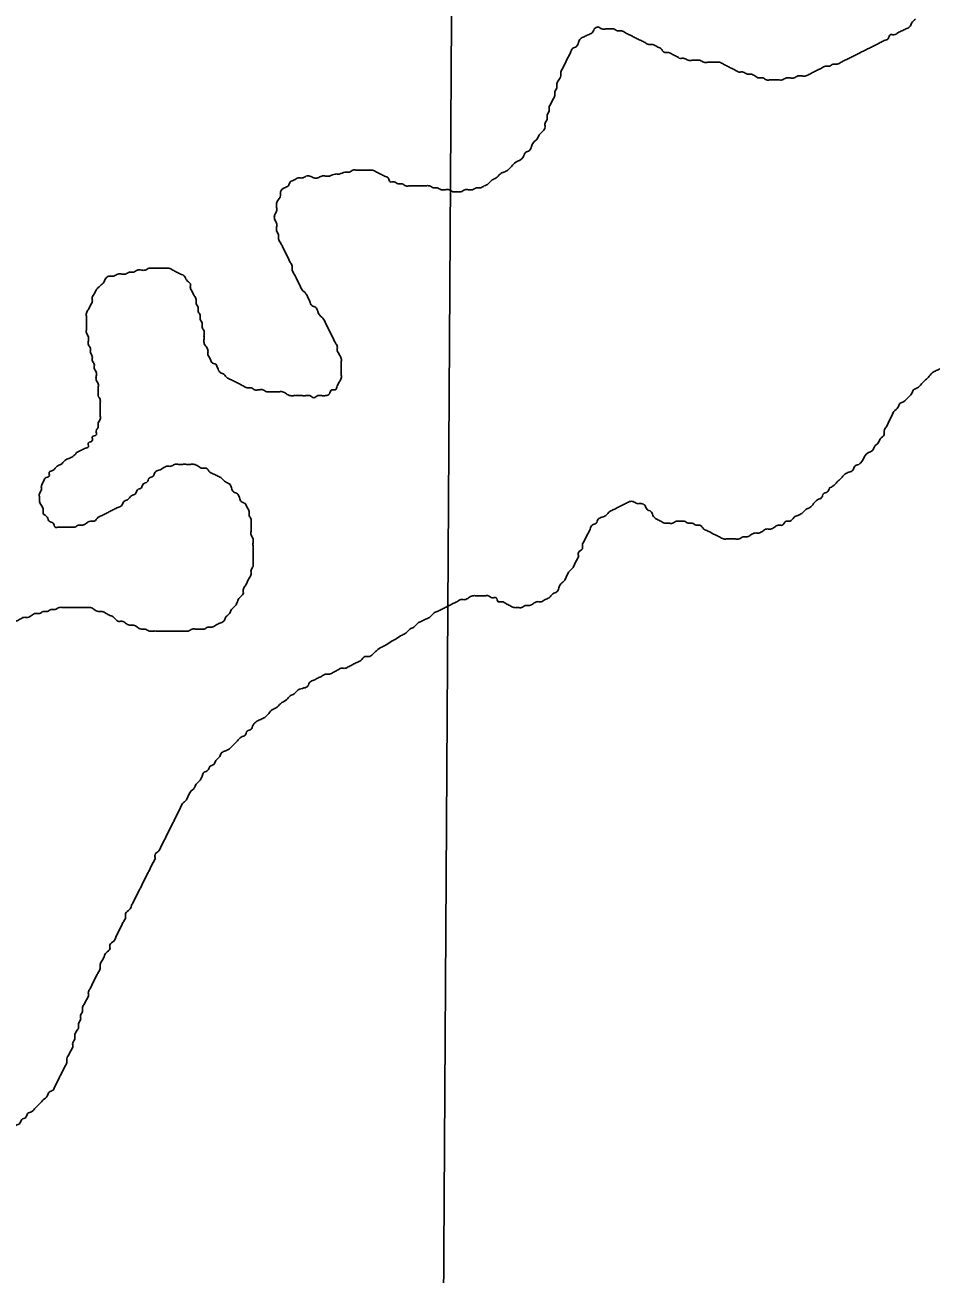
# Model space of a CAD drawing. Extents: x 813775 to 1157140, y 1757555 to 1979907.
# Drawn here: x 1051950 to 1053209, y 1845065 to 1846801 of the extents above; entities that cross this region are included whole.
import ezdxf

# ---------------------------------------------------------------- set-up
doc = ezdxf.new("R2010")
doc.units = 0
doc.layers.add('Level 35', color=7, linetype='Continuous')
doc.layers.add('Level 4', color=7, linetype='Continuous')

msp = doc.modelspace()

# ---------------------------------------------------------------- linework, layer by layer
at = {"layer": 'Level 35'}
for points in [[(1052741.1, 1846795.1), (1052746.6, 1846797.8), (1052752, 1846795.1), (1052757.5, 1846795.1), (1052762.9, 1846795.1), (1052768.4, 1846795.1), (1052773.8, 1846792.4), (1052779.3, 1846792.4), (1052784.7, 1846789.7), (1052790.2, 1846786.9), (1052795.6, 1846784.2), (1052801, 1846781.5), (1052806.5, 1846778.8), (1052811.9, 1846776), (1052817.4, 1846773.3), (1052822.8, 1846773.3), (1052828.3, 1846770.6), (1052833.7, 1846767.9), (1052839.2, 1846762.4), (1052844.6, 1846762.4), (1052850.1, 1846759.7), (1052855.5, 1846757), (1052861, 1846754.2), (1052866.4, 1846754.2), (1052871.9, 1846751.5), (1052877.3, 1846751.5), (1052882.8, 1846751.5), (1052888.2, 1846751.5), (1052893.6, 1846748.8), (1052899.1, 1846748.8), (1052904.5, 1846748.8), (1052910, 1846748.8), (1052915.4, 1846748.8), (1052920.9, 1846746.1), (1052926.3, 1846743.3), (1052931.8, 1846740.6), (1052937.2, 1846737.9), (1052942.7, 1846735.2), (1052948.1, 1846735.2), (1052953.6, 1846732.4), (1052959, 1846732.4), (1052964.5, 1846729.7), (1052969.9, 1846727), (1052975.4, 1846727), (1052980.8, 1846724.3), (1052986.3, 1846724.3), (1052991.7, 1846724.3), (1052997.1, 1846724.3), (1053002.6, 1846724.3), (1053008, 1846727), (1053013.5, 1846727), (1053018.9, 1846727), (1053024.4, 1846729.7), (1053029.8, 1846729.7), (1053035.3, 1846729.7), (1053040.7, 1846732.4), (1053046.2, 1846735.2), (1053051.6, 1846737.9), (1053057.1, 1846740.6), (1053062.5, 1846743.3), (1053068, 1846743.3), (1053073.4, 1846746.1), (1053078.9, 1846746.1), (1053084.3, 1846748.8), (1053089.7, 1846751.5), (1053095.2, 1846754.2), (1053100.6, 1846757), (1053106.1, 1846759.7), (1053111.5, 1846762.4), (1053117, 1846765.1), (1053122.4, 1846767.9), (1053127.9, 1846770.6), (1053133.3, 1846773.3), (1053138.8, 1846776), (1053144.2, 1846778.8), (1053149.7, 1846781.5), (1053152.4, 1846786.9), (1053157.8, 1846786.9), (1053163.3, 1846789.7), (1053168.7, 1846792.4), (1053174.2, 1846795.1), (1053179.6, 1846797.8), (1053182.3, 1846803.3), (1053187.8, 1846808.7)], [(1052340.8, 1846590.7), (1052346.2, 1846590.7), (1052351.7, 1846588), (1052357.1, 1846588), (1052362.6, 1846590.7), (1052368, 1846590.7), (1052373.4, 1846590.7), (1052381.6, 1846593.5), (1052387.1, 1846593.5), (1052395.2, 1846596.2), (1052400.7, 1846596.2), (1052406.1, 1846598.9), (1052411.6, 1846598.9), (1052417, 1846598.9), (1052422.5, 1846598.9), (1052427.9, 1846598.9), (1052433.4, 1846598.9), (1052438.8, 1846596.2), (1052444.3, 1846593.5), (1052449.7, 1846590.7), (1052455.2, 1846588), (1052457.9, 1846582.6), (1052463.3, 1846582.6), (1052468.8, 1846579.8), (1052474.2, 1846579.8), (1052479.7, 1846577.1), (1052485.1, 1846577.1), (1052490.6, 1846577.1), (1052496, 1846577.1), (1052501.5, 1846577.1), (1052506.9, 1846577.1), (1052512.3, 1846577.1), (1052517.8, 1846574.4), (1052523.2, 1846574.4), (1052528.7, 1846571.7), (1052534.1, 1846571.7), (1052539.6, 1846571.7), (1052545, 1846568.9), (1052550.5, 1846568.9), (1052555.9, 1846568.9), (1052561.4, 1846571.7), (1052566.8, 1846571.7), (1052572.3, 1846571.7), (1052577.7, 1846574.4), (1052583.2, 1846574.4), (1052588.6, 1846577.1), (1052594.1, 1846579.8), (1052599.5, 1846585.3), (1052605, 1846588), (1052610.4, 1846593.5), (1052615.8, 1846596.2), (1052621.3, 1846598.9), (1052626.7, 1846604.4), (1052632.2, 1846609.8), (1052637.6, 1846612.5), (1052643.1, 1846618), (1052645.8, 1846623.4), (1052651.3, 1846626.2), (1052654, 1846631.6), (1052656.7, 1846637.1), (1052662.1, 1846642.5), (1052664.9, 1846648), (1052670.3, 1846653.4), (1052673, 1846658.9), (1052673, 1846664.3), (1052675.8, 1846669.8), (1052675.8, 1846675.2), (1052678.5, 1846680.7), (1052678.5, 1846686.1), (1052681.2, 1846691.6), (1052683.9, 1846697), (1052686.7, 1846702.5), (1052686.7, 1846707.9), (1052689.4, 1846713.4), (1052689.4, 1846718.8), (1052692.1, 1846724.3), (1052694.8, 1846729.7), (1052694.8, 1846735.2), (1052697.6, 1846740.6), (1052700.3, 1846746.1), (1052703, 1846751.5), (1052705.7, 1846757), (1052708.4, 1846762.4), (1052711.2, 1846767.9), (1052716.6, 1846770.6), (1052719.3, 1846776), (1052722.1, 1846781.5), (1052727.5, 1846784.2), (1052733, 1846786.9), (1052738.4, 1846789.7), (1052741.1, 1846795.1)], [(1052215.5, 1846329.2), (1052218.2, 1846323.7), (1052220.9, 1846318.3), (1052226.4, 1846315.5), (1052231.8, 1846310.1), (1052237.3, 1846307.4), (1052242.7, 1846304.6), (1052248.2, 1846301.9), (1052253.6, 1846299.2), (1052259.1, 1846296.5), (1052264.5, 1846296.5), (1052269.9, 1846293.7), (1052275.4, 1846293.7), (1052280.8, 1846293.7), (1052286.3, 1846291), (1052291.7, 1846291), (1052297.2, 1846291), (1052302.6, 1846291), (1052308.1, 1846291), (1052313.5, 1846288.3), (1052319, 1846285.6), (1052324.4, 1846285.6), (1052329.9, 1846285.6), (1052335.3, 1846285.6), (1052340.8, 1846285.6), (1052346.2, 1846285.6), (1052351.7, 1846282.8), (1052357.1, 1846285.6), (1052362.6, 1846285.6), (1052368, 1846285.6), (1052373.4, 1846288.3), (1052376.2, 1846293.7), (1052381.6, 1846293.7), (1052384.3, 1846299.2), (1052387.1, 1846304.6), (1052389.8, 1846310.1), (1052389.8, 1846315.5), (1052389.8, 1846321), (1052389.8, 1846326.4), (1052389.8, 1846331.9), (1052389.8, 1846337.3), (1052387.1, 1846342.8), (1052384.3, 1846348.2), (1052384.3, 1846353.7), (1052381.6, 1846359.1), (1052378.9, 1846364.6), (1052376.2, 1846370), (1052373.4, 1846375.5), (1052370.7, 1846380.9), (1052368, 1846386.4), (1052365.3, 1846391.8), (1052359.8, 1846397.3), (1052357.1, 1846402.7), (1052354.4, 1846408.2), (1052348.9, 1846410.9), (1052346.2, 1846416.4), (1052343.5, 1846421.8), (1052340.8, 1846427.3), (1052335.3, 1846432.7), (1052332.6, 1846438.2), (1052329.9, 1846443.6), (1052327.1, 1846449.1), (1052324.4, 1846454.5), (1052321.7, 1846460), (1052321.7, 1846465.4), (1052319, 1846470.8), (1052316.3, 1846476.3), (1052313.5, 1846481.7), (1052310.8, 1846487.2), (1052308.1, 1846492.6), (1052305.4, 1846498.1), (1052302.6, 1846503.5), (1052302.6, 1846509), (1052299.9, 1846514.4), (1052299.9, 1846519.9), (1052299.9, 1846525.3), (1052297.2, 1846530.8), (1052297.2, 1846536.2), (1052299.9, 1846541.7), (1052299.9, 1846547.1), (1052299.9, 1846552.6), (1052302.6, 1846558), (1052305.4, 1846563.5), (1052305.4, 1846568.9), (1052310.8, 1846574.4), (1052316.3, 1846577.1), (1052319, 1846582.6), (1052324.4, 1846585.3), (1052329.9, 1846588), (1052335.3, 1846588), (1052340.8, 1846590.7)], [(1052022.1, 1846206.5), (1052027.6, 1846209.3), (1052033, 1846212), (1052038.4, 1846214.7), (1052038.4, 1846220.2), (1052043.9, 1846222.9), (1052043.9, 1846228.3), (1052049.3, 1846231.1), (1052049.3, 1846236.5), (1052052.1, 1846242), (1052052.1, 1846247.4), (1052054.8, 1846252.9), (1052054.8, 1846258.3), (1052054.8, 1846263.8), (1052054.8, 1846269.2), (1052054.8, 1846274.7), (1052054.8, 1846280.1), (1052052.1, 1846285.6), (1052052.1, 1846291), (1052052.1, 1846296.5), (1052052.1, 1846301.9), (1052049.3, 1846307.4), (1052049.3, 1846312.8), (1052049.3, 1846318.3), (1052046.6, 1846323.7), (1052046.6, 1846329.2), (1052043.9, 1846334.6), (1052043.9, 1846340.1), (1052041.2, 1846345.5), (1052041.2, 1846351), (1052038.4, 1846356.4), (1052038.4, 1846361.9), (1052038.4, 1846367.3), (1052035.7, 1846372.8), (1052035.7, 1846378.2), (1052035.7, 1846383.7), (1052035.7, 1846389.1), (1052035.7, 1846394.6), (1052035.7, 1846400), (1052038.4, 1846405.5), (1052041.2, 1846410.9), (1052043.9, 1846416.4), (1052043.9, 1846421.8), (1052046.6, 1846427.3), (1052049.3, 1846432.7), (1052054.8, 1846438.2), (1052060.2, 1846443.6), (1052063, 1846449.1), (1052068.4, 1846451.8), (1052073.9, 1846451.8), (1052079.3, 1846454.5), (1052084.7, 1846454.5), (1052090.2, 1846454.5), (1052095.6, 1846457.2), (1052101.1, 1846457.2), (1052106.5, 1846460), (1052112, 1846460), (1052117.4, 1846460), (1052122.9, 1846462.7), (1052128.3, 1846462.7), (1052133.8, 1846462.7), (1052139.2, 1846462.7), (1052144.7, 1846462.7), (1052150.1, 1846462.7), (1052155.6, 1846460), (1052161, 1846457.2), (1052166.5, 1846454.5), (1052171.9, 1846451.8), (1052174.6, 1846446.3), (1052180.1, 1846440.9), (1052180.1, 1846435.4), (1052182.8, 1846430), (1052185.5, 1846424.5), (1052188.2, 1846419.1), (1052188.2, 1846413.6), (1052191, 1846408.2), (1052191, 1846402.7), (1052193.7, 1846397.3), (1052193.7, 1846391.8), (1052196.4, 1846386.4), (1052196.4, 1846380.9), (1052199.1, 1846375.5), (1052199.1, 1846370), (1052199.1, 1846364.6), (1052199.1, 1846359.1), (1052201.9, 1846353.7), (1052204.6, 1846348.2), (1052204.6, 1846342.8), (1052207.3, 1846337.3), (1052210, 1846331.9), (1052215.5, 1846329.2)], [(1053068, 1846157.5), (1053073.4, 1846160.2), (1053078.9, 1846165.7), (1053084.3, 1846171.1), (1053089.7, 1846176.6), (1053095.2, 1846179.3), (1053100.6, 1846182), (1053103.4, 1846187.5), (1053108.8, 1846190.2), (1053114.3, 1846195.6), (1053117, 1846201.1), (1053122.4, 1846206.5), (1053127.9, 1846209.3), (1053130.6, 1846214.7), (1053136, 1846220.2), (1053138.8, 1846225.6), (1053144.2, 1846231.1), (1053144.2, 1846236.5), (1053146.9, 1846242), (1053149.7, 1846247.4), (1053152.4, 1846252.9), (1053155.1, 1846258.3), (1053157.8, 1846263.8), (1053163.3, 1846269.2), (1053166, 1846274.7), (1053171.5, 1846277.4), (1053176.9, 1846282.8), (1053182.3, 1846288.3), (1053185.1, 1846293.7), (1053190.5, 1846296.5), (1053196, 1846301.9), (1053201.4, 1846307.4), (1053206.9, 1846312.8), (1053212.3, 1846318.3), (1053217.8, 1846321), (1053223.2, 1846323.7), (1053228.7, 1846326.4), (1053234.1, 1846329.2), (1053239.5, 1846331.9), (1053245, 1846334.6), (1053250.4, 1846337.3), (1053255.9, 1846340.1), (1053261.3, 1846342.8), (1053266.8, 1846342.8), (1053272.2, 1846342.8), (1053277.7, 1846345.5), (1053283.1, 1846345.5), (1053288.6, 1846345.5), (1053294, 1846345.5), (1053299.5, 1846345.5), (1053304.9, 1846348.2), (1053310.4, 1846348.2), (1053315.8, 1846348.2), (1053321.3, 1846348.2), (1053326.7, 1846348.2), (1053332.1, 1846351), (1053337.6, 1846353.7), (1053343, 1846353.7), (1053348.5, 1846356.4), (1053353.9, 1846356.4), (1053359.4, 1846359.1), (1053364.8, 1846361.9), (1053370.3, 1846364.6), (1053375.7, 1846367.3), (1053381.2, 1846370), (1053386.6, 1846372.8), (1053392.1, 1846375.5), (1053394.8, 1846380.9), (1053400.2, 1846386.4), (1053405.7, 1846391.8), (1053411.1, 1846394.6), (1053413.9, 1846400), (1053419.3, 1846402.7), (1053424.7, 1846405.5), (1053427.5, 1846410.9), (1053432.9, 1846413.6), (1053438.4, 1846416.4), (1053441.1, 1846421.8), (1053446.5, 1846421.8), (1053452, 1846424.5), (1053457.4, 1846427.3), (1053462.9, 1846427.3), (1053468.3, 1846427.3), (1053473.8, 1846430), (1053479.2, 1846430), (1053484.7, 1846432.7), (1053490.1, 1846435.4), (1053495.6, 1846435.4), (1053501, 1846438.2), (1053506.5, 1846440.9), (1053511.9, 1846440.9)], [(1052267.2, 1846053.9), (1052267.2, 1846059.4), (1052267.2, 1846064.8), (1052267.2, 1846070.3), (1052267.2, 1846075.7), (1052267.2, 1846081.2), (1052267.2, 1846086.6), (1052264.5, 1846092.1), (1052264.5, 1846097.5), (1052264.5, 1846103), (1052264.5, 1846108.4), (1052264.5, 1846113.9), (1052261.8, 1846119.3), (1052261.8, 1846124.8), (1052259.1, 1846130.2), (1052256.3, 1846135.7), (1052250.9, 1846138.4), (1052248.2, 1846143.9), (1052245.4, 1846149.3), (1052240, 1846152), (1052237.3, 1846157.5), (1052234.5, 1846162.9), (1052229.1, 1846165.7), (1052223.6, 1846171.1), (1052218.2, 1846173.8), (1052212.8, 1846176.6), (1052207.3, 1846179.3), (1052201.9, 1846184.7), (1052196.4, 1846184.7), (1052191, 1846187.5), (1052185.5, 1846190.2), (1052180.1, 1846190.2), (1052174.6, 1846190.2), (1052169.2, 1846190.2), (1052163.7, 1846190.2), (1052158.3, 1846190.2), (1052152.8, 1846187.5), (1052147.4, 1846187.5), (1052141.9, 1846184.7), (1052136.5, 1846182), (1052131, 1846179.3), (1052128.3, 1846173.8), (1052122.9, 1846171.1), (1052120.2, 1846165.7), (1052114.7, 1846162.9), (1052112, 1846157.5), (1052106.5, 1846154.8), (1052103.8, 1846149.3), (1052098.4, 1846146.6), (1052092.9, 1846141.1), (1052087.5, 1846138.4), (1052084.7, 1846133), (1052079.3, 1846130.2), (1052073.9, 1846127.5), (1052068.4, 1846124.8), (1052063, 1846122.1), (1052057.5, 1846119.3), (1052052.1, 1846116.6), (1052046.6, 1846111.2), (1052041.2, 1846111.2), (1052035.7, 1846108.4), (1052030.3, 1846105.7), (1052024.8, 1846105.7), (1052019.4, 1846103), (1052013.9, 1846103), (1052008.5, 1846103), (1052003, 1846103), (1051997.6, 1846103), (1051992.1, 1846103), (1051989.4, 1846108.4), (1051984, 1846111.2), (1051981.2, 1846116.6), (1051975.8, 1846122.1), (1051975.8, 1846127.5), (1051973.1, 1846133), (1051970.4, 1846138.4), (1051970.4, 1846143.9), (1051970.4, 1846149.3), (1051973.1, 1846154.8), (1051973.1, 1846160.2), (1051975.8, 1846165.7), (1051978.5, 1846171.1), (1051984, 1846173.8), (1051984, 1846179.3), (1051989.4, 1846182), (1051994.9, 1846187.5), (1052000.3, 1846190.2), (1052005.8, 1846195.6), (1052011.2, 1846198.4), (1052016.7, 1846201.1), (1052022.1, 1846206.5)], [(1052634.9, 1845991.3), (1052640.4, 1845991.3), (1052645.8, 1845994), (1052651.3, 1845994), (1052656.7, 1845996.7), (1052662.1, 1845999.4), (1052667.6, 1845999.4), (1052673, 1846002.2), (1052678.5, 1846004.9), (1052683.9, 1846010.3), (1052689.4, 1846013.1), (1052692.1, 1846018.5), (1052694.8, 1846024), (1052700.3, 1846029.4), (1052703, 1846034.9), (1052705.7, 1846040.3), (1052711.2, 1846045.8), (1052713.9, 1846051.2), (1052716.6, 1846056.7), (1052719.3, 1846062.1), (1052719.3, 1846067.6), (1052724.8, 1846073), (1052724.8, 1846078.5), (1052727.5, 1846083.9), (1052730.2, 1846089.4), (1052733, 1846094.8), (1052735.7, 1846100.3), (1052738.4, 1846105.7), (1052743.9, 1846108.4), (1052746.6, 1846113.9), (1052752, 1846116.6), (1052757.5, 1846119.3), (1052762.9, 1846124.8), (1052768.4, 1846127.5), (1052773.8, 1846130.2), (1052779.3, 1846133), (1052784.7, 1846135.7), (1052790.2, 1846138.4), (1052795.6, 1846138.4), (1052801, 1846135.7), (1052806.5, 1846135.7), (1052811.9, 1846133), (1052814.7, 1846127.5), (1052820.1, 1846124.8), (1052822.8, 1846119.3), (1052828.3, 1846113.9), (1052833.7, 1846111.2), (1052839.2, 1846108.4), (1052844.6, 1846108.4), (1052850.1, 1846108.4), (1052855.5, 1846111.2), (1052861, 1846111.2), (1052866.4, 1846111.2), (1052871.9, 1846108.4), (1052877.3, 1846108.4), (1052882.8, 1846105.7), (1052888.2, 1846105.7), (1052893.6, 1846100.3), (1052899.1, 1846097.5), (1052904.5, 1846094.8), (1052910, 1846092.1), (1052915.4, 1846089.4), (1052920.9, 1846086.6), (1052926.3, 1846086.6), (1052931.8, 1846086.6), (1052937.2, 1846086.6), (1052942.7, 1846086.6), (1052948.1, 1846089.4), (1052953.6, 1846089.4), (1052959, 1846092.1), (1052964.5, 1846094.8), (1052969.9, 1846094.8), (1052975.4, 1846097.5), (1052980.8, 1846100.3), (1052986.3, 1846100.3), (1052991.7, 1846103), (1052997.1, 1846105.7), (1053002.6, 1846105.7), (1053008, 1846111.2), (1053013.5, 1846111.2), (1053018.9, 1846116.6), (1053024.4, 1846119.3), (1053029.8, 1846122.1), (1053035.3, 1846127.5), (1053040.7, 1846130.2), (1053046.2, 1846135.7), (1053051.6, 1846141.1), (1053057.1, 1846143.9), (1053059.8, 1846149.3), (1053065.2, 1846152), (1053068, 1846157.5)], [(1051836.9, 1845876.8), (1051842.3, 1845879.5), (1051847.8, 1845882.3), (1051850.5, 1845887.7), (1051856, 1845890.4), (1051858.7, 1845895.9), (1051861.4, 1845901.3), (1051866.9, 1845906.8), (1051869.6, 1845912.2), (1051875, 1845915), (1051877.8, 1845920.4), (1051883.2, 1845925.9), (1051888.6, 1845931.3), (1051891.4, 1845936.8), (1051896.8, 1845939.5), (1051899.5, 1845944.9), (1051905, 1845947.7), (1051910.4, 1845953.1), (1051915.9, 1845955.8), (1051921.3, 1845961.3), (1051926.8, 1845966.7), (1051932.2, 1845969.5), (1051937.7, 1845972.2), (1051943.1, 1845974.9), (1051948.6, 1845977.6), (1051954, 1845977.6), (1051959.5, 1845980.4), (1051964.9, 1845983.1), (1051970.4, 1845983.1), (1051975.8, 1845985.8), (1051981.2, 1845985.8), (1051986.7, 1845988.5), (1051992.1, 1845988.5), (1051997.6, 1845991.3), (1052003, 1845991.3), (1052008.5, 1845991.3), (1052013.9, 1845991.3), (1052019.4, 1845991.3), (1052024.8, 1845991.3), (1052030.3, 1845991.3), (1052035.7, 1845991.3), (1052041.2, 1845991.3), (1052046.6, 1845988.5), (1052052.1, 1845985.8), (1052057.5, 1845985.8), (1052063, 1845983.1), (1052068.4, 1845980.4), (1052073.9, 1845977.6), (1052079.3, 1845972.2), (1052084.7, 1845972.2), (1052090.2, 1845969.5), (1052095.6, 1845966.7), (1052101.1, 1845966.7), (1052106.5, 1845964), (1052112, 1845961.3), (1052117.4, 1845961.3), (1052122.9, 1845958.6), (1052128.3, 1845958.6), (1052133.8, 1845958.6), (1052139.2, 1845958.6), (1052144.7, 1845958.6), (1052150.1, 1845958.6), (1052155.6, 1845958.6), (1052161, 1845958.6), (1052166.5, 1845958.6), (1052171.9, 1845958.6), (1052177.3, 1845958.6), (1052182.8, 1845961.3), (1052188.2, 1845961.3), (1052193.7, 1845961.3), (1052199.1, 1845961.3), (1052204.6, 1845964), (1052210, 1845964), (1052215.5, 1845966.7), (1052220.9, 1845969.5), (1052226.4, 1845972.2), (1052229.1, 1845977.6), (1052234.5, 1845983.1), (1052237.3, 1845988.5), (1052242.7, 1845994), (1052245.4, 1845999.4), (1052248.2, 1846004.9), (1052253.6, 1846010.3), (1052253.6, 1846015.8), (1052256.3, 1846021.2), (1052259.1, 1846026.7), (1052261.8, 1846032.1), (1052264.5, 1846037.6), (1052264.5, 1846043), (1052267.2, 1846048.5), (1052267.2, 1846053.9)], [(1052166.5, 1845713.3), (1052169.2, 1845718.8), (1052174.6, 1845724.2), (1052177.3, 1845729.7), (1052180.1, 1845735.1), (1052185.5, 1845740.6), (1052188.2, 1845746), (1052193.7, 1845751.5), (1052196.4, 1845756.9), (1052199.1, 1845762.4), (1052204.6, 1845765.1), (1052207.3, 1845770.5), (1052212.8, 1845773.3), (1052215.5, 1845778.7), (1052220.9, 1845784.2), (1052223.6, 1845789.6), (1052229.1, 1845792.3), (1052234.5, 1845795.1), (1052240, 1845800.5), (1052245.4, 1845806), (1052250.9, 1845811.4), (1052256.3, 1845814.1), (1052259.1, 1845819.6), (1052264.5, 1845822.3), (1052267.2, 1845827.8), (1052272.7, 1845833.2), (1052278.1, 1845835.9), (1052283.6, 1845838.7), (1052289, 1845844.1), (1052294.5, 1845849.6), (1052299.9, 1845852.3), (1052305.4, 1845857.7), (1052313.5, 1845863.2), (1052319, 1845868.6), (1052324.4, 1845871.4), (1052329.9, 1845876.8), (1052338, 1845879.5), (1052343.5, 1845882.3), (1052346.2, 1845887.7), (1052351.7, 1845890.4), (1052357.1, 1845893.2), (1052362.6, 1845895.9), (1052368, 1845898.6), (1052373.4, 1845898.6), (1052378.9, 1845901.3), (1052384.3, 1845904.1), (1052389.8, 1845906.8), (1052395.2, 1845906.8), (1052400.7, 1845909.5), (1052406.1, 1845912.2), (1052411.6, 1845915), (1052417, 1845917.7), (1052422.5, 1845923.1), (1052427.9, 1845923.1), (1052433.4, 1845925.9), (1052438.8, 1845931.3), (1052447, 1845936.8), (1052452.4, 1845939.5), (1052460.6, 1845944.9), (1052466, 1845947.7), (1052474.2, 1845953.1), (1052479.7, 1845955.8), (1052485.1, 1845961.3), (1052490.6, 1845964), (1052496, 1845969.5), (1052501.5, 1845972.2), (1052506.9, 1845974.9), (1052512.3, 1845977.6), (1052517.8, 1845983.1), (1052523.2, 1845985.8), (1052528.7, 1845988.5), (1052534.1, 1845991.3), (1052539.6, 1845994), (1052545, 1845996.7), (1052550.5, 1845999.4), (1052555.9, 1846002.2), (1052561.4, 1846002.2), (1052566.8, 1846004.9), (1052572.3, 1846007.6), (1052577.7, 1846007.6), (1052583.2, 1846007.6), (1052588.6, 1846007.6), (1052594.1, 1846007.6), (1052599.5, 1846004.9), (1052605, 1846004.9), (1052607.7, 1845999.4), (1052613.1, 1845999.4), (1052618.6, 1845996.7), (1052624, 1845994), (1052629.5, 1845991.3), (1052634.9, 1845991.3)], [(1051889.9, 1845243.6), (1051905, 1845250.1), (1051910.4, 1845252.8), (1051915.9, 1845255.5), (1051921.3, 1845258.2), (1051926.8, 1845261), (1051932.2, 1845266.4), (1051937.7, 1845271.9), (1051943.1, 1845274.6), (1051945.8, 1845280), (1051951.3, 1845282.8), (1051954, 1845288.2), (1051959.5, 1845290.9), (1051964.9, 1845296.4), (1051970.4, 1845301.8), (1051975.8, 1845307.3), (1051981.2, 1845312.7), (1051984, 1845318.2), (1051989.4, 1845320.9), (1051992.1, 1845326.4), (1051994.9, 1845331.8), (1051997.6, 1845337.3), (1052000.3, 1845342.7), (1052003, 1845348.2), (1052005.8, 1845353.6), (1052008.5, 1845359.1), (1052008.5, 1845364.5), (1052011.2, 1845370), (1052013.9, 1845375.4), (1052016.7, 1845380.9), (1052016.7, 1845386.3), (1052019.4, 1845391.8), (1052019.4, 1845397.2), (1052022.1, 1845402.7), (1052024.8, 1845408.1), (1052024.8, 1845413.6), (1052027.6, 1845419), (1052027.6, 1845424.5), (1052030.3, 1845429.9), (1052030.3, 1845435.4), (1052033, 1845440.8), (1052035.7, 1845446.3), (1052038.4, 1845451.7), (1052038.4, 1845457.2), (1052041.2, 1845462.6), (1052043.9, 1845468.1), (1052046.6, 1845473.5), (1052049.3, 1845479), (1052052.1, 1845484.4), (1052054.8, 1845489.9), (1052054.8, 1845495.3), (1052057.5, 1845500.8), (1052060.2, 1845506.2), (1052063, 1845511.7), (1052068.4, 1845517.1), (1052068.4, 1845522.6), (1052073.9, 1845528), (1052076.6, 1845533.5), (1052079.3, 1845538.9), (1052082, 1845544.4), (1052084.7, 1845549.8), (1052087.5, 1845555.3), (1052090.2, 1845560.7), (1052090.2, 1845566.2), (1052095.6, 1845571.6), (1052098.4, 1845577.1), (1052101.1, 1845582.5), (1052103.8, 1845588), (1052106.5, 1845593.4), (1052109.3, 1845598.9), (1052112, 1845604.3), (1052114.7, 1845609.8), (1052117.4, 1845615.2), (1052120.2, 1845620.7), (1052122.9, 1845626.1), (1052125.6, 1845631.6), (1052128.3, 1845637), (1052131, 1845642.5), (1052131, 1845647.9), (1052136.5, 1845653.4), (1052139.2, 1845658.8), (1052141.9, 1845664.3), (1052144.7, 1845669.7), (1052147.4, 1845675.2), (1052150.1, 1845680.6), (1052152.8, 1845686.1), (1052155.6, 1845691.5), (1052158.3, 1845697), (1052161, 1845702.4), (1052163.7, 1845707.9), (1052166.5, 1845713.3)]]:
    msp.add_spline(points, degree=3, dxfattribs=at)
at = {"layer": 'Level 4'}
msp.add_lwpolyline([(1052569.7, 1849171.3), (1052553.1, 1848447.6), (1052503.9, 1840552)], dxfattribs=at)

doc.saveas('drawing.dxf')
